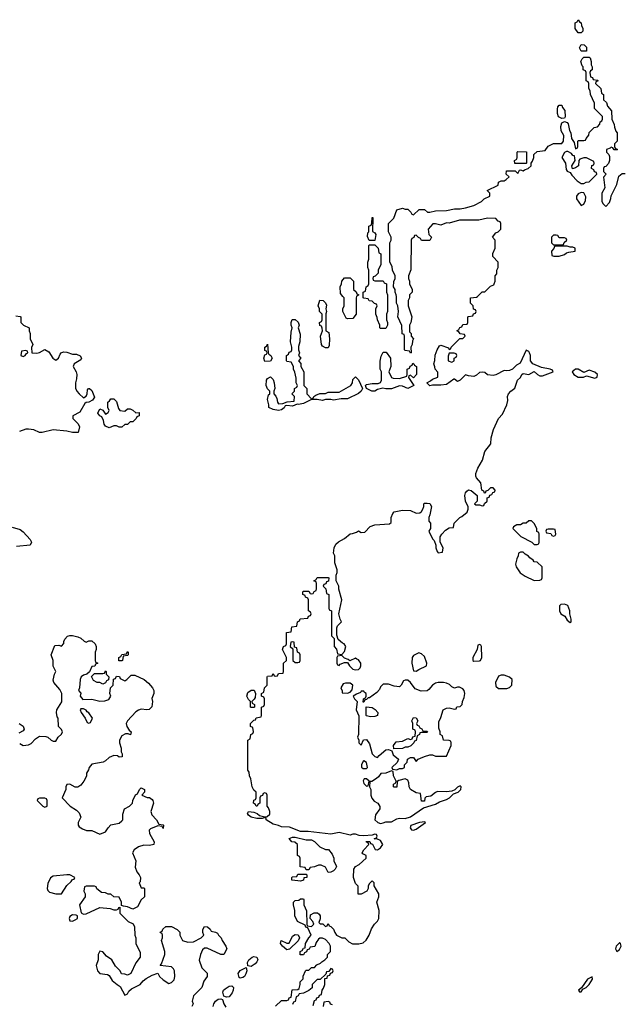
# Model space of a CAD drawing. Header units: inches. Extents: x 2601469 to 2753575, y 449403 to 582909.
# Tile 339 of 350: x 2702326 to 2706725, y 534846 to 542014. Entities that reach past the tile are written whole.
import ezdxf

# ---------------------------------------------------------------- set-up
doc = ezdxf.new("R2010")
doc.units = ezdxf.units.IN
doc.header["$MEASUREMENT"] = 0
doc.layers.add('C7503', color=7, linetype='Continuous')
doc.layers.add('C7504', color=7, linetype='Continuous')

msp = doc.modelspace()

# ---------------------------------------------------------------- linework, layer by layer
at = {"layer": 'C7503', "color": 4, "elevation": 4}
for points in [[(2704187.3, 534832.7), (2704230, 534874), (2704270, 534874), (2704282, 534878), (2704287.3, 534892.7), (2704302, 534898), (2704307.3, 534952.7), (2704350, 534954), (2704358, 534962), (2704366, 534990), (2704366, 535010), (2704387.3, 535032.7), (2704388.4, 535051.6), (2704406, 535090), (2704410, 535094), (2704430, 535094), (2704450, 535114), (2704470, 535114), (2704487.3, 535132.7), (2704514.6, 535145.4), (2704523.1, 535156.9), (2704546, 535170), (2704566, 535190), (2704566, 535210), (2704586, 535230), (2704586, 535270), (2704578, 535290), (2704550, 535318), (2704530, 535328), (2704510, 535328), (2704499.6, 535320.4), (2704483.6, 535296.4), (2704472.7, 535267.3), (2704438, 535262), (2704432.7, 535247.3), (2704418, 535242), (2704412.7, 535227.3), (2704398, 535222), (2704390, 535206), (2704367.3, 535207.3), (2704366, 535230), (2704382, 535238), (2704390, 535254), (2704402, 535258), (2704406, 535290), (2704428.4, 535331.6), (2704446, 535350), (2704422, 535402), (2704407.3, 535407.3), (2704402, 535422), (2704348, 535450), (2704328.7, 535490), (2704328.7, 535530), (2704318, 535570), (2704318, 535590), (2704330, 535602), (2704356.4, 535603.6), (2704370, 535614), (2704390, 535614), (2704394, 535610), (2704394, 535570), (2704412.7, 535527.3), (2704414, 535430), (2704418, 535418), (2704450, 535414), (2704466, 535430), (2704458, 535450), (2704438, 535470), (2704442, 535498), (2704468.4, 535511.6), (2704491.6, 535511.6), (2704503.6, 535503.6), (2704511.3, 535490), (2704511.3, 535468.7), (2704502, 535442), (2704512.7, 535432.7), (2704531.6, 535431.6), (2704550, 535414), (2704562, 535418), (2704570, 535434), (2704578, 535418), (2704590, 535414), (2704610, 535394), (2704618, 535370), (2704632, 535350), (2704670, 535331.3), (2704691, 535331), (2704721.4, 535301.4), (2704746.8, 535286.8), (2704793.2, 535286.8), (2704825.2, 535294.8), (2704845.6, 535314.4), (2704868.7, 535350), (2704884.7, 535395.3), (2704908, 535430), (2704928.9, 535451.1), (2704938, 535470), (2704942, 535530), (2704924, 535590), (2704938, 535630), (2704938, 535650), (2704906, 535710), (2704906, 535730), (2704890, 535746), (2704870, 535726), (2704862, 535710), (2704862, 535690), (2704851.1, 535668.9), (2704810, 535648), (2704787.3, 535647.3), (2704787.3, 535707.3), (2704770, 535726), (2704755.3, 535770), (2704758, 535830), (2704769.2, 535850.8), (2704794.6, 535865.4), (2704846, 535910), (2704846, 535930), (2704822, 535942), (2704818, 535950), (2704828.9, 535971.1), (2704866, 536010), (2704862, 536022), (2704850, 536026), (2704847.3, 536032.7), (2704872.7, 536032.7), (2704878, 536018), (2704891.6, 536011.6), (2704912.7, 535972.7), (2704930, 535972), (2704950, 535984.7), (2704968, 536010), (2704950, 536038), (2704930, 536048), (2704906, 536050), (2704922, 536058), (2704926, 536070), (2704922, 536082), (2704910, 536086), (2704890, 536078), (2704830, 536074), (2704796.4, 536076.4), (2704770, 536086), (2704750, 536086), (2704730, 536078), (2704650, 536097.2), (2704590, 536085.2), (2704425.6, 536105.6), (2704370, 536105.2), (2704290, 536135.3), (2704230, 536139), (2704210, 536149.2), (2704170, 536157.2), (2704118, 536190), (2704118, 536198), (2704110, 536206), (2704090, 536198), (2704050, 536199), (2704010, 536209.4), (2703990, 536224), (2703984, 536236), (2703991.1, 536251.1), (2704030, 536246), (2704054.8, 536234.8), (2704070, 536222), (2704110, 536212), (2704127.3, 536212.7), (2704146, 536230), (2704146, 536250), (2704136.4, 536276.4), (2704126, 536290), (2704126, 536370), (2704122, 536382), (2704110, 536386), (2704098, 536382), (2704092.7, 536367.3), (2704078, 536362), (2704074, 536350), (2704074, 536310), (2704058, 536302), (2704054, 536290), (2704046, 536290), (2704042, 536302), (2704028, 536310), (2704028.4, 536331.6), (2704042, 536338), (2704046, 536350), (2704046, 536390), (2704030, 536406), (2704018, 536430), (2704007.3, 536487.3), (2703998, 536510), (2703996.4, 536536.4), (2703986, 536550), (2703986, 536770), (2704002, 536778), (2704008.4, 536811.6), (2704022, 536818), (2704026, 536830), (2704022, 536862), (2704006, 536870), (2704006, 536890), (2704030, 536914), (2704042, 536918), (2704047.3, 536932.7), (2704082, 536938), (2704086, 536950), (2704086, 537010), (2704102, 537018), (2704106, 537030), (2704106, 537070), (2704102, 537082), (2704086, 537090), (2704086, 537110), (2704102, 537118), (2704106, 537150), (2704126, 537170), (2704126, 537230), (2704130, 537234), (2704162, 537238), (2704170, 537254), (2704178, 537238), (2704190, 537234), (2704202, 537238), (2704210, 537254), (2704242, 537258), (2704246, 537270), (2704246, 537330), (2704266, 537350), (2704266, 537370), (2704238, 537430), (2704246, 537450), (2704262, 537458), (2704266, 537470), (2704267.3, 537552.7), (2704302, 537558), (2704306, 537594), (2704342, 537598), (2704346, 537630), (2704362, 537638), (2704367.3, 537652.7), (2704422, 537658), (2704427.3, 537672.7), (2704442, 537678), (2704446, 537690), (2704442, 537702), (2704426, 537710), (2704426, 537790), (2704422, 537802), (2704406, 537810), (2704402, 537822), (2704386, 537830), (2704386, 537850), (2704390, 537854), (2704430, 537854), (2704438, 537838), (2704450, 537834), (2704462, 537838), (2704467.3, 537852.7), (2704482, 537858), (2704486, 537870), (2704486, 537910), (2704482, 537922), (2704466, 537930), (2704482, 537938), (2704490, 537954), (2704570, 537954), (2704574, 537950), (2704572.7, 537927.3), (2704558, 537922), (2704552.7, 537907.3), (2704538, 537902), (2704534, 537890), (2704554, 537870), (2704558, 537838), (2704574, 537830), (2704574, 537730), (2704578, 537718), (2704594, 537710), (2704594, 537530), (2704614, 537510), (2704614, 537450), (2704631.6, 537431.6), (2704638, 537398), (2704670, 537394), (2704690, 537414), (2704698, 537450), (2704686, 537470), (2704674.6, 537474.6), (2704642, 537502), (2704634, 537534), (2704634, 537586), (2704638, 537602), (2704668, 537630), (2704658, 537650), (2704648, 537690), (2704668.7, 537790), (2704648.9, 537868.9), (2704648, 537890), (2704628, 537930), (2704628, 537970), (2704635.3, 537990), (2704635.3, 538010), (2704619.3, 538059.3), (2704619, 538110), (2704608.7, 538130), (2704613.2, 538170), (2704624.8, 538195.2), (2704646.3, 538213.7), (2704690, 538238), (2704730, 538272), (2704747.3, 538272.7), (2704776.4, 538283.6), (2704790, 538294), (2704810, 538282), (2704836.4, 538283.6), (2704876.4, 538323.6), (2704910, 538338), (2705016.4, 538343.6), (2705027.3, 538352.7), (2705028.9, 538391.1), (2705040.2, 538419.8), (2705050, 538432), (2705110, 538444.7), (2705170, 538442), (2705210, 538422), (2705236.4, 538423.6), (2705250, 538434), (2705258, 538450), (2705266, 538470), (2705266, 538490), (2705270, 538494), (2705290, 538494), (2705310, 538492), (2705322, 538470), (2705310.9, 538409.1), (2705302, 538390), (2705303.6, 538363.6), (2705314, 538350), (2705314, 538310), (2705302, 538290), (2705330, 538234), (2705342, 538222), (2705354, 538190), (2705354, 538170), (2705363.6, 538143.6), (2705370, 538134), (2705402, 538138), (2705406, 538170), (2705386, 538210), (2705386, 538250), (2705398, 538270), (2705423.1, 538296.9), (2705450, 538314), (2705482, 538318), (2705486, 538350), (2705528, 538390), (2705543.1, 538396.9), (2705582, 538430), (2705588.7, 538450), (2705588.4, 538468.4), (2705569.1, 538509.1), (2705565.2, 538550), (2705568.7, 538570), (2705578, 538582), (2705590, 538591), (2705610, 538586), (2705654, 538550), (2705654, 538510), (2705634, 538490), (2705643.6, 538483.6), (2705670, 538482), (2705690, 538474), (2705702, 538478), (2705707.3, 538492.7), (2705726, 538510), (2705727.3, 538532.7), (2705742, 538538), (2705747.3, 538552.7), (2705762, 538558), (2705767.3, 538572.7), (2705782, 538578), (2705786, 538590), (2705770, 538606), (2705750, 538606), (2705732.7, 538587.3), (2705718, 538582), (2705712.7, 538567.3), (2705707.3, 538567.3), (2705702, 538582), (2705688.4, 538588.4), (2705682, 538642), (2705650, 538678), (2705644, 538690), (2705644, 538710), (2705659, 538750), (2705693.2, 538806.8), (2705709.5, 538870.5), (2705753.6, 538926.4), (2705757.2, 538970), (2705774, 539030), (2705808.4, 539111.6), (2705838, 539142), (2705869, 539210), (2705878, 539242), (2705875.3, 539270), (2705882, 539290), (2705898, 539310), (2705928.9, 539331.1), (2705948.7, 539390), (2705968.7, 539410), (2705978, 539430), (2705990, 539438), (2706030, 539431.3), (2706070, 539452), (2706094, 539430), (2706110, 539422), (2706130, 539422), (2706206, 539450), (2706202, 539462), (2706186, 539470), (2706123.1, 539483.1), (2706058, 539510), (2706042, 539530), (2706042, 539570), (2706035.3, 539590), (2706030, 539598), (2706010, 539608), (2705966.4, 539513.6), (2705941.1, 539498.9), (2705910.4, 539469.6), (2705890, 539459.3), (2705870, 539457.2), (2705850, 539461.2), (2705790.5, 539429.5), (2705770, 539424.5), (2705730, 539429.4), (2705710, 539445.2), (2705690, 539449.2), (2705670, 539445.2), (2705650, 539425.2), (2705630, 539416), (2705590, 539421.2), (2705570, 539429), (2705530, 539389.2), (2705510, 539381.2), (2705490, 539398), (2705483.6, 539396.4), (2705430, 539358), (2705390, 539353.2), (2705330, 539354), (2705310, 539349.3), (2705288.7, 539370), (2705315.5, 539384.5), (2705330, 539398), (2705367.3, 539412.7), (2705367.3, 539447.3), (2705348, 539470), (2705347.3, 539487.3), (2705338, 539510), (2705347.3, 539532.7), (2705348.4, 539571.6), (2705362, 539610), (2705381.2, 539638.8), (2705390, 539644.7), (2705444.7, 539624.7), (2705450, 539614), (2705462, 539618), (2705466, 539630), (2705527.3, 539692.7), (2705550, 539694), (2705566, 539710), (2705562, 539722), (2705530, 539726), (2705522, 539742), (2705506, 539750), (2705522, 539758), (2705527.3, 539772.7), (2705542, 539778), (2705550, 539794), (2705582, 539798), (2705586, 539810), (2705586, 539850), (2705590, 539854), (2705622, 539858), (2705627.3, 539872.7), (2705642, 539878), (2705646, 539890), (2705642, 539902), (2705627.3, 539907.3), (2705626, 539930), (2705606, 539950), (2705606, 539990), (2705650, 539994), (2705656, 540000)], [(2704777.3, 540000), (2704774, 539990), (2704774, 539870), (2704750, 539838), (2704710, 539835.3), (2704701.2, 539841.2), (2704678, 539890), (2704678, 539910), (2704686, 539930), (2704686, 539990), (2704677.6, 540000)], [(2705002, 540000), (2705002, 539890), (2704994, 539870), (2704994, 539830), (2705002, 539810), (2705002, 539790), (2704990, 539766), (2704950, 539766), (2704946, 539770), (2704946, 539790), (2704928.4, 539828.4), (2704927.3, 539847.3), (2704918, 539870), (2704918, 539910), (2704926, 539930), (2704922, 539942), (2704907.3, 539947.3), (2704890, 539966), (2704867.3, 539967.3), (2704862, 539982), (2704830, 539986), (2704826, 539990), (2704826, 540000)], [(2705162, 540000), (2705162, 539990), (2705152, 539970), (2705152, 539930), (2705178, 539850), (2705171.1, 539808.9), (2705162, 539790), (2705162, 539742), (2705174, 539730), (2705174, 539710), (2705192, 539690), (2705183.6, 539676.4), (2705182, 539650), (2705172, 539630), (2705174, 539590), (2705170, 539586), (2705162, 539602), (2705130, 539606), (2705126, 539610), (2705126, 539710), (2705122, 539722), (2705108.4, 539728.4), (2705107.3, 539787.3), (2705078, 539850), (2705082, 539890), (2705078, 539930), (2705068, 539950), (2705066.3, 540000)], [(2702298, 539858), (2702330, 539854), (2702334, 539850), (2702334, 539810), (2702354, 539790), (2702394, 539770), (2702394, 539750), (2702402, 539730), (2702402, 539690), (2702422, 539650), (2702411.6, 539628.4), (2702414, 539590), (2702450, 539586), (2702470, 539591.3), (2702510, 539612), (2702536.9, 539596.9), (2702566, 539550), (2702590, 539536), (2702608.7, 539550), (2702620.1, 539579.9), (2702628.7, 539590), (2702643.7, 539596.3), (2702670, 539594.8), (2702710, 539578.8), (2702739.1, 539579.1), (2702766.4, 539566.4), (2702776, 539550), (2702770, 539538), (2702722, 539510), (2702716, 539490), (2702736, 539450), (2702741, 539430), (2702739.8, 539400.2), (2702732, 539370), (2702732.7, 539332.7), (2702742, 539310), (2702758, 539290), (2702790, 539262), (2702810, 539274), (2702818, 539290), (2702820.4, 539319.6), (2702826, 539330), (2702834, 539330), (2702850, 539314), (2702870, 539266), (2702855.3, 539244.7), (2702830, 539228.7), (2702810, 539228), (2702799.6, 539220.4), (2702763.6, 539156.4), (2702712, 539130), (2702712, 539110), (2702751.1, 539071.1), (2702762, 539050), (2702751, 539009), (2702711.1, 539008.9), (2702670, 539019), (2702570, 539029), (2702490, 539008), (2702470, 539008), (2702430, 539028), (2702390, 539034), (2702370, 539033.2), (2702324.5, 539015.5)], [(2702270, 538321), (2702330, 538302.8), (2702350, 538286.8), (2702402.8, 538230), (2702412, 538210), (2702402, 538190), (2702302, 538178)], [(2702326, 536746), (2702351.6, 536731.6), (2702390, 536736), (2702410, 536746), (2702442, 536778), (2702470, 536798), (2702516.9, 536796.9), (2702531.6, 536791.6), (2702554, 536770), (2702570, 536762), (2702590, 536762), (2702606, 536790), (2702630, 536814), (2702638, 536830), (2702630, 536846), (2702608.4, 536868.4), (2702606, 536930), (2702598, 536938), (2702594, 536970), (2702595.3, 536990), (2702632, 537048), (2702633.2, 537110), (2702618, 537138), (2702575.3, 537190), (2702570, 537206), (2702578, 537250), (2702588, 537270), (2702569.1, 537309.1), (2702568.9, 537348.9), (2702555.3, 537390), (2702582, 537458), (2702610, 537462), (2702630, 537454), (2702647.3, 537472.7), (2702647.3, 537487.3), (2702654.6, 537505.4), (2702674.6, 537525.4), (2702690, 537532), (2702710, 537532), (2702750, 537522), (2702771.6, 537511.6), (2702794, 537490), (2702810, 537482), (2702830, 537492), (2702851.6, 537491.6), (2702874, 537470), (2702882, 537450), (2702882, 537430), (2702874, 537410), (2702874, 537350), (2702878, 537338), (2702894, 537330), (2702878, 537322), (2702872.7, 537307.3), (2702850, 537306), (2702832.7, 537267.3), (2702814, 537250), (2702790, 537242), (2702772, 537230), (2702764.7, 537210), (2702762, 537150), (2702754, 537130), (2702771.6, 537111.6), (2702764.7, 537090), (2702786.4, 537066.4), (2702850, 537067.3), (2702910, 537054), (2702945.2, 537054.8), (2702974, 537066), (2702988, 537090), (2702982, 537110), (2702986, 537150), (2703006, 537170), (2703007.3, 537212.7), (2703022, 537218), (2703030, 537234), (2703052.7, 537232.7), (2703058, 537218), (2703090, 537202), (2703106, 537210), (2703138, 537242), (2703163.6, 537243.6), (2703231.6, 537211.6), (2703263.6, 537183.6), (2703292, 537150), (2703302, 537130), (2703302, 537110), (2703287.1, 537072.9), (2703291, 537050), (2703287.3, 537012.7), (2703267.1, 536992.9), (2703250, 536989.2), (2703210, 536994), (2703191.1, 536988.9), (2703170, 536975.3), (2703111, 536910), (2703101, 536890), (2703106, 536870), (2703122.8, 536842.8), (2703138, 536830), (2703130.9, 536809.1), (2703115.3, 536815.3), (2703094.6, 536814.6), (2703070, 536802), (2703051, 536770), (2703051.3, 536750), (2703064.7, 536710), (2703064.7, 536684.7), (2703072, 536670), (2703071.1, 536648.9), (2703050, 536646), (2703036.4, 536656.4), (2703010, 536658), (2702976.9, 536643.1), (2702950, 536618), (2702934, 536610), (2702850, 536594), (2702831.3, 536570), (2702826.8, 536553.2), (2702811.3, 536530), (2702811.6, 536508.4), (2702792, 536470), (2702770, 536442), (2702750, 536428), (2702730, 536428), (2702690, 536448), (2702670, 536446), (2702662, 536430), (2702662, 536410), (2702634, 536350), (2702692, 536290), (2702739.8, 536259.8), (2702759.8, 536239.8), (2702771.3, 536210), (2702752, 536170), (2702752, 536150), (2702759.6, 536139.6), (2702783.6, 536123.6), (2702812.7, 536112.7), (2702850, 536112), (2702910, 536084.7), (2702950, 536102), (2702968.9, 536131.1), (2702990, 536152), (2703050, 536164.7), (2703070, 536182), (2703075.3, 536190), (2703075.3, 536230), (2703088, 536270), (2703126, 536290), (2703146, 536310), (2703148, 536330), (2703168.4, 536371.6), (2703182, 536378), (2703198, 536410), (2703210, 536422), (2703234, 536410), (2703234, 536390), (2703214, 536370), (2703252.7, 536352.7), (2703270, 536352), (2703290, 536338), (2703294, 536330), (2703298.8, 536310), (2703281, 536250), (2703286.4, 536226.4), (2703322, 536190), (2703338, 536158), (2703370, 536154), (2703372, 536150), (2703370, 536126), (2703362, 536142), (2703330, 536146), (2703276.9, 536123.1), (2703266.8, 536113.2), (2703271, 536090), (2703304.7, 536030), (2703302, 536010), (2703270, 536002.7), (2703230, 536004), (2703190, 535993.2), (2703158, 535970), (2703146, 535950), (2703170.9, 535890.9), (2703165.4, 535845.4), (2703178, 535810), (2703196, 535790), (2703204.7, 535770), (2703202, 535738), (2703194, 535730), (2703210, 535694), (2703230, 535694), (2703234, 535690), (2703234, 535630), (2703210, 535606), (2703183.6, 535556.4), (2703150, 535538), (2703110, 535555.3), (2703080.4, 535560.4), (2703066, 535566), (2703066, 535590), (2703050, 535626), (2703010, 535628), (2702990, 535648), (2702968.7, 535648.7), (2702950, 535658), (2702920.4, 535660.4), (2702887.3, 535687.3), (2702882, 535702), (2702870, 535706), (2702810, 535706), (2702798, 535702), (2702792, 535670), (2702802, 535650), (2702802, 535630), (2702762, 535570), (2702772, 535512), (2702790, 535502), (2702810, 535506), (2702910, 535552), (2702984.7, 535544.7), (2703010, 535534), (2703030, 535534), (2703042, 535538), (2703046, 535550), (2703054, 535554), (2703054, 535510), (2703114, 535450), (2703151.1, 535431.1), (2703162, 535410), (2703164.7, 535350), (2703172, 535330), (2703172, 535290), (2703203.6, 535223.6), (2703202, 535190), (2703170, 535148), (2703134, 535070), (2703110, 535058), (2703090, 535066), (2703067.3, 535067.3), (2703058, 535090), (2703023.1, 535123.1), (2702995.3, 535170), (2702958, 535198), (2702930, 535228.7), (2702910, 535232.7), (2702896, 535210), (2702896, 535170), (2702882.8, 535130), (2702890.9, 535090.9), (2702910, 535071.3), (2702963.6, 535063.6), (2702976.9, 535056.9), (2702999.6, 535019.6), (2703034, 534990), (2703056.9, 534976.9), (2703090, 534914), (2703110, 534922), (2703119, 534941), (2703140.1, 534959.9), (2703202, 534990), (2703223.2, 535016.8), (2703246, 535034), (2703290, 535058), (2703330, 535072), (2703342, 535050), (2703370, 535024.7), (2703410, 534998), (2703430, 535004.7), (2703450, 535024.7), (2703455.1, 535050), (2703452.3, 535090), (2703445.6, 535105.6), (2703430, 535119), (2703348.4, 535128.4), (2703358, 535142), (2703382, 535210), (2703382, 535230), (2703358, 535310), (2703366, 535330), (2703366, 535350), (2703362, 535362), (2703350, 535366), (2703347.3, 535372.7), (2703362, 535378), (2703367.3, 535392.7), (2703390, 535414), (2703430, 535412), (2703470.8, 535390.8), (2703490, 535372), (2703492, 535350), (2703511.6, 535311.6), (2703550, 535298), (2703590, 535301), (2703646, 535330), (2703666, 535350), (2703658, 535370), (2703658, 535390), (2703670, 535412), (2703691.6, 535411.6), (2703712.7, 535392.7), (2703718, 535378), (2703750, 535372), (2703764.7, 535364.7), (2703772, 535350), (2703792, 535330), (2703798, 535310), (2703824.7, 535270), (2703832, 535250), (2703810, 535208), (2703788.7, 535208.7), (2703690, 535255.3), (2703670, 535255.3), (2703656.9, 535243.1), (2703641, 535210), (2703631.6, 535168.4), (2703650, 535112), (2703690, 535074), (2703690.8, 535050), (2703665.8, 535014.2), (2703650.5, 534969.5), (2703590, 534909), (2703580.5, 534870), (2703586.8, 534850), (2703578, 534830)], [(2702322, 536890), (2702350, 536871.3), (2702358, 536850), (2702350, 536838), (2702320.7, 536819.3)], [(2704462, 534838), (2704470, 534874), (2704482, 534878), (2704487.3, 534892.7), (2704502, 534898), (2704507.3, 534912.7), (2704522, 534918), (2704526, 534950), (2704536.4, 534963.6), (2704546, 534990), (2704546, 535034), (2704562, 535038), (2704566, 535054), (2704582, 535058), (2704586, 535074), (2704602, 535078), (2704606, 535090), (2704602, 535102), (2704590, 535106), (2704574, 535086), (2704558, 535082), (2704554, 535066), (2704512.7, 535027.3), (2704490, 535026), (2704454, 534990), (2704452.7, 534967.3), (2704430, 534946), (2704391.6, 534928.4), (2704358, 534922), (2704352, 534908), (2704338, 534902), (2704330, 534866), (2704318, 534862), (2704310, 534846)], [(2703734.5, 534830), (2703738, 534850), (2703749.5, 534870.5), (2703770, 534884), (2703790, 534886), (2703802, 534882), (2703811, 534850), (2703824.9, 534824.9)], [(2704602, 534842), (2704587.3, 534847.3), (2704582, 534862), (2704570, 534866), (2704538, 534862), (2704534, 534830)]]:
    msp.add_lwpolyline(points, dxfattribs=at)
for points in [[(2704550, 539626), (2704530, 539638), (2704522, 539650), (2704515.3, 539710), (2704528, 539750), (2704527.3, 539767.3), (2704522, 539782), (2704508.4, 539788.4), (2704508, 539810), (2704522, 539818), (2704526, 539830), (2704526, 539870), (2704508, 539890), (2704508, 539910), (2704498, 539930), (2704510, 539972), (2704534, 539970), (2704550, 539954), (2704556.9, 539936.9), (2704552, 539910), (2704558, 539890), (2704554, 539874), (2704554, 539750), (2704576, 539736), (2704581, 539690), (2704576.9, 539643.1), (2704570, 539626)], [(2704450, 539254), (2704462, 539258), (2704466, 539270), (2704480.2, 539279.8), (2704510, 539292), (2704550, 539292), (2704570, 539302), (2704650, 539302), (2704735.3, 539350), (2704748, 539370), (2704750, 539394), (2704770, 539414), (2704791.6, 539391.6), (2704821, 539330), (2704810.8, 539310), (2704790, 539292.7), (2704710, 539253.3), (2704665.5, 539254.5), (2704610, 539243.7), (2704590, 539249.2), (2704550, 539249.2), (2704530, 539242.7), (2704490, 539249.3), (2704450, 539249.2), (2704390, 539219.6), (2704354, 539214), (2704343.6, 539216.4), (2704310, 539201.2), (2704270, 539205.2), (2704258, 539202), (2704250, 539189), (2704230, 539174), (2704210, 539169.5), (2704170, 539177.2), (2704138, 539190), (2704139, 539210), (2704128.7, 539250), (2704136.4, 539283.6), (2704146, 539290), (2704146, 539310), (2704130, 539326), (2704118, 539350), (2704122, 539390), (2704130, 539402), (2704150, 539414), (2704170, 539394), (2704178, 539370), (2704182, 539330), (2704174, 539310), (2704174, 539290), (2704190, 539274), (2704197.3, 539257.3), (2704201, 539230), (2704210, 539218), (2704240.4, 539219.6), (2704272.7, 539232.7), (2704322, 539238), (2704326, 539270), (2704306, 539290), (2704326, 539310), (2704326, 539330), (2704342, 539338), (2704346, 539350), (2704338, 539370), (2704336.4, 539403.6), (2704327.3, 539447.3), (2704318, 539470), (2704318, 539490), (2704302, 539522), (2704270, 539526), (2704266, 539530), (2704266, 539570), (2704282, 539578), (2704287.3, 539592.7), (2704302, 539598), (2704306, 539610), (2704306, 539630), (2704295.3, 539670), (2704300.2, 539739.8), (2704308.7, 539770), (2704302, 539790), (2704302, 539810), (2704308.9, 539831.1), (2704330, 539832), (2704351.1, 539811.1), (2704358, 539790), (2704352, 539770), (2704365.4, 539725.4), (2704364.7, 539670), (2704354, 539634), (2704354, 539610), (2704362, 539590), (2704354, 539570), (2704372, 539550), (2704354, 539530), (2704371.6, 539511.6), (2704372, 539490), (2704392, 539450), (2704394, 539350), (2704414, 539330), (2704414, 539290)], [(2704110, 539526), (2704102, 539550), (2704110, 539574), (2704122, 539578), (2704126, 539590), (2704122, 539602), (2704110, 539606), (2704108.9, 539631.1), (2704122, 539638), (2704130, 539652), (2704134, 539590), (2704138, 539578), (2704154, 539570), (2704162, 539550), (2704150, 539528)], [(2702370, 539606), (2702338, 539602), (2702334, 539570), (2702350, 539562), (2702366, 539570), (2702375.3, 539584.7), (2702386, 539590), (2702382, 539602)], [(2705090, 539401), (2705142, 539418), (2705146, 539430), (2705146, 539470), (2705162, 539478), (2705167.3, 539492.7), (2705182, 539498), (2705187.3, 539512.7), (2705194, 539510), (2705198, 539498), (2705214, 539490), (2705214, 539430), (2705190, 539406), (2705170, 539426), (2705158, 539422), (2705154, 539410), (2705194, 539350), (2705150, 539329.3), (2705110, 539346), (2705090, 539349.3), (2705030, 539326.6), (2704990, 539327), (2704967.1, 539332.9), (2704930, 539321.2), (2704910, 539309.6), (2704888, 539310), (2704848, 539330), (2704842, 539350), (2704850, 539358), (2704890, 539366.8), (2704933.6, 539366.4), (2704950, 539374), (2704958, 539390), (2704958, 539450), (2704948, 539470), (2704948.4, 539528.4), (2704955.3, 539564.7), (2704970, 539594), (2704992.7, 539592.7), (2705024.7, 539550), (2705026, 539490), (2705012, 539450), (2705032, 539410), (2705043.5, 539403.5)], [(2705487.3, 539587.3), (2705450, 539586), (2705443.6, 539563.6), (2705442, 539530), (2705470, 539522), (2705486, 539530), (2705486, 539550), (2705502, 539558), (2705506, 539570), (2705502, 539582)], [(2706390, 539469.2), (2706370, 539469.2), (2706346, 539450), (2706358, 539430), (2706390, 539411), (2706427.3, 539412.7), (2706450, 539422), (2706510, 539404.7), (2706528, 539412), (2706528.7, 539430), (2706510, 539448.7), (2706470, 539462), (2706430, 539446)], [(2703090, 539164.7), (2703110, 539182), (2703130, 539182), (2703150, 539172), (2703170, 539152), (2703194, 539154), (2703194, 539130), (2703178, 539122), (2703174, 539110), (2703150, 539086), (2703130, 539086), (2703110, 539066), (2703090, 539066), (2703070, 539048.7), (2703048.7, 539048.7), (2703030, 539058), (2703010, 539058), (2702976.9, 539043.1), (2702950, 539054), (2702939.3, 539070), (2702936.5, 539096.5), (2702923.2, 539123.2), (2702909.3, 539130), (2702895.3, 539150), (2702910, 539182), (2702932, 539172), (2702950, 539142), (2702970, 539154), (2702978, 539170), (2702966, 539190), (2702966, 539230), (2702980.4, 539239.6), (2702990, 539254), (2703010, 539254), (2703030, 539234), (2703043.6, 539183.6), (2703054, 539170)], [(2706050, 538366), (2706030, 538366), (2706011.1, 538348.9), (2705990, 538348), (2705970, 538338), (2705943.6, 538336.4), (2705918, 538322), (2705914, 538310), (2705971.6, 538251.6), (2706051.6, 538211.6), (2706070, 538194), (2706090, 538194), (2706102, 538198), (2706106, 538210), (2706106, 538270), (2706102, 538282), (2706088.4, 538288.4), (2706088, 538310), (2706070, 538346)], [(2706210, 538306), (2706170, 538306), (2706158, 538302), (2706154, 538290), (2706158, 538278), (2706190, 538274), (2706198, 538258), (2706210, 538254), (2706222, 538258), (2706226, 538270), (2706222, 538302)], [(2705990, 538138), (2705970, 538138), (2705954, 538130), (2705952, 538110), (2705942, 538090), (2705932, 538050), (2705938, 538030), (2705967.5, 537987.5), (2706003.5, 537963.5), (2706070, 537932), (2706110, 537934), (2706122, 537938), (2706126, 537950), (2706126, 538030), (2706090, 538066), (2706070, 538068), (2706060.4, 538080.4), (2706036.4, 538096.4), (2706028.4, 538108.4), (2706003.1, 538123.1)], [(2706290, 537759), (2706263.6, 537756.4), (2706252.7, 537747.3), (2706252, 537730), (2706252, 537710), (2706262, 537690), (2706291.1, 537671.1), (2706310, 537642), (2706330, 537624.7), (2706338, 537630), (2706339, 537650), (2706328.7, 537688.7), (2706329, 537710), (2706314, 537750)], [(2704310, 537486), (2704298, 537482), (2704294, 537450), (2704314, 537434), (2704314, 537350), (2704330, 537334), (2704350, 537334), (2704362, 537338), (2704366, 537350), (2704366, 537390), (2704362, 537402), (2704346, 537410), (2704342, 537442), (2704326, 537446), (2704322, 537482)], [(2705670, 537466), (2705658, 537462), (2705654, 537430), (2705622, 537370), (2705622, 537350), (2705630, 537344.7), (2705670, 537346), (2705678, 537350), (2705688, 537370), (2705686, 537450), (2705682, 537462)], [(2703070, 537346), (2703047.3, 537347.3), (2703048, 537372), (2703062, 537378), (2703070, 537394), (2703102, 537398), (2703110, 537414), (2703114, 537410), (2703114, 537390), (2703110, 537386), (2703078, 537382), (2703074, 537350)], [(2704670, 537386), (2704638, 537382), (2704634, 537370), (2704634, 537330), (2704638, 537318), (2704650, 537314), (2704658, 537322), (2704690, 537334), (2704710, 537334), (2704724.7, 537310), (2704750, 537286), (2704770, 537281), (2704790, 537284.7), (2704803.1, 537296.9), (2704808.7, 537310), (2704808, 537330), (2704790, 537355.3), (2704778, 537358), (2704770, 537366), (2704727.3, 537347.3), (2704716.4, 537356.4), (2704690, 537366)], [(2705230, 537406), (2705190, 537386), (2705182, 537370), (2705178, 537330), (2705190, 537274), (2705210, 537272), (2705230, 537284.7), (2705286, 537310), (2705288, 537330), (2705270, 537378), (2705250, 537398)], [(2702930, 537178), (2702910, 537188), (2702890, 537188), (2702863.1, 537203.1), (2702848, 537232), (2702870, 537254), (2702930, 537254), (2702942, 537258), (2702950, 537274), (2702954, 537270), (2702954, 537250), (2702974, 537230), (2702972.7, 537207.3), (2702958, 537202), (2702950, 537186)], [(2705150, 537206), (2705130, 537206), (2705118, 537202), (2705102, 537170), (2705090, 537158), (2705050, 537162), (2705010, 537178), (2704970, 537178), (2704950, 537158), (2704942.5, 537137.5), (2704924.1, 537115.9), (2704870, 537078), (2704862, 537078), (2704850, 537066), (2704838, 537062), (2704830, 537046), (2704826, 537046), (2704828, 537070), (2704842, 537078), (2704846, 537090), (2704846, 537110), (2704835.3, 537115.3), (2704830, 537126), (2704810, 537126), (2704804.7, 537115.3), (2704775.3, 537104.7), (2704752, 537090), (2704762, 537070), (2704782, 537050), (2704774, 536990), (2704792.7, 536947.3), (2704792, 536810), (2704784.7, 536790), (2704794, 536770), (2704794, 536750), (2704810, 536734), (2704828, 536772), (2704850, 536774), (2704870, 536742), (2704890.8, 536670.8), (2704910, 536651.3), (2704930, 536642), (2704941.5, 536658.5), (2704990, 536698), (2705010, 536702), (2705032.7, 536692.7), (2705042, 536662), (2705082, 536630), (2705072.7, 536607.3), (2705034, 536570), (2705038, 536558), (2705070, 536554), (2705090, 536562), (2705110, 536562), (2705126, 536570), (2705126, 536590), (2705146, 536610), (2705148, 536630), (2705170, 536642), (2705190, 536642), (2705210, 536614), (2705226, 536630), (2705242, 536638), (2705270, 536651.3), (2705310, 536662), (2705330, 536662), (2705350, 536654), (2705430, 536654), (2705466, 536730), (2705466, 536750), (2705462, 536762), (2705450, 536766), (2705408.4, 536768.4), (2705402, 536802), (2705386, 536810), (2705386, 536830), (2705376.4, 536856.4), (2705376.4, 536903.6), (2705390, 536934), (2705406, 536990), (2705430, 537002), (2705450, 537004.7), (2705490, 536994), (2705502, 536998), (2705507.3, 537012.7), (2705530, 537014), (2705546, 537030), (2705548, 537050), (2705560.4, 537079.6), (2705564, 537110), (2705559, 537130), (2705550, 537142), (2705525.4, 537154.6), (2705510, 537155.3), (2705488.9, 537148.9), (2705470, 537158), (2705453.6, 537173.6), (2705430, 537184), (2705409.1, 537189.1), (2705370, 537189.2), (2705350, 537185.2), (2705330, 537169), (2705303, 537137), (2705290.5, 537129.5), (2705245.6, 537125.6), (2705202.7, 537142.7), (2705170, 537188)], [(2705850, 537242), (2705830, 537242), (2705810, 537235.3), (2705786.8, 537190), (2705790, 537162), (2705810, 537144.7), (2705870, 537144.7), (2705888.4, 537151.6), (2705906, 537170), (2705908, 537210), (2705890, 537228)], [(2704010, 537006), (2704006, 537010), (2704006, 537050), (2703990, 537066), (2703978, 537090), (2703984.7, 537115.3), (2704010, 537134), (2704032.7, 537132.7), (2704042, 537110), (2704039.6, 537080.4), (2704032.7, 537067.3), (2704014, 537050), (2704018, 537038), (2704034, 537030), (2704034, 537010), (2704030, 537006)], [(2704695.3, 537184.7), (2704679.6, 537180.4), (2704662, 537150), (2704672.7, 537127.3), (2704672.7, 537112.7), (2704710, 537111), (2704730, 537118), (2704744.7, 537135.3), (2704749.2, 537170), (2704730, 537183.7)], [(2702790, 536998), (2702770, 536998), (2702766.8, 536990), (2702772, 536970), (2702802, 536930), (2702818, 536898), (2702830, 536894), (2702842, 536898), (2702855.3, 536930), (2702830, 536968), (2702816.5, 536976.5), (2702810, 536988)], [(2704878, 536938), (2704850, 536946), (2704846, 536950), (2704847.3, 537012.7), (2704890, 537006), (2704913, 536993), (2704931.3, 536970), (2704930, 536949), (2704910, 536941.2)], [(2705047.3, 536707.3), (2705046, 536730), (2705064, 536756), (2705110, 536762), (2705150, 536782), (2705170, 536774), (2705182, 536778), (2705187.3, 536792.7), (2705202, 536798), (2705206, 536830), (2705202, 536842), (2705186, 536850), (2705186, 536890), (2705178, 536910), (2705190, 536934), (2705210, 536932), (2705222, 536910), (2705214, 536890), (2705218, 536878), (2705230, 536874), (2705238, 536858), (2705252, 536852), (2705258, 536838), (2705290, 536834), (2705294, 536830), (2705290, 536826), (2705250, 536826), (2705238, 536822), (2705234, 536810), (2705218, 536802), (2705210, 536766), (2705198, 536762), (2705194, 536750), (2705171.1, 536728.9), (2705150, 536718), (2705130, 536718), (2705110, 536708.7)], [(2704830, 536618), (2704824.7, 536615.3), (2704812, 536590), (2704812.7, 536572.7), (2704823.6, 536563.6), (2704850, 536562), (2704855.3, 536570), (2704850, 536606)], [(2704850, 536488), (2704832.7, 536487.3), (2704826, 536474), (2704830, 536454), (2704850, 536434), (2704862, 536438), (2704868, 536470)], [(2705030, 536546), (2704990, 536528), (2704952.7, 536527.3), (2704936.9, 536503.1), (2704922, 536490), (2704887.3, 536467.3), (2704872.7, 536467.3), (2704871.3, 536430), (2704881, 536410), (2704880.7, 536370), (2704887.7, 536347.7), (2704905.5, 536325.5), (2704931.3, 536310), (2704945.4, 536285.4), (2704946, 536270), (2704914.9, 536225.1), (2704910.5, 536190), (2704930.4, 536170.3), (2704950, 536163.8), (2704970, 536168.2), (2704990, 536174), (2705030, 536175.8), (2705070, 536197.3), (2705090, 536202), (2705130, 536199.3), (2705170, 536210.6), (2705264, 536276), (2705350, 536303.8), (2705380.1, 536319.9), (2705430, 536336.3), (2705452.7, 536350), (2705482, 536378), (2705515.3, 536390), (2705535.3, 536410), (2705538, 536430), (2705530, 536438), (2705510, 536428), (2705491.6, 536408.4), (2705470, 536399), (2705430, 536394), (2705365.4, 536394.6), (2705350, 536388), (2705318, 536362), (2705282, 536358), (2705272.7, 536347.3), (2705270, 536326), (2705250, 536326), (2705242, 536382), (2705210, 536386), (2705169.3, 536409.3), (2705159, 536430), (2705158, 536458), (2705150, 536478), (2705130, 536488), (2705083.6, 536476.4), (2705072.7, 536467.3), (2705070, 536426), (2705050, 536426), (2705046, 536430), (2705046, 536450), (2705062, 536458), (2705066, 536470), (2705046, 536510), (2705042, 536542)], [(2702510, 536346), (2702470, 536346), (2702458, 536342), (2702454, 536330), (2702494, 536290), (2702510, 536282), (2702526, 536290), (2702526, 536330), (2702522, 536342)], [(2705274, 536174), (2705234, 536170), (2705171.1, 536148.9), (2705166, 536130), (2705176.9, 536116.9), (2705190, 536114.8), (2705210, 536120.7), (2705278, 536170)], [(2704410, 536044.7), (2704450, 536044.7), (2704470, 536032), (2704510, 535992), (2704550, 535974), (2704572.7, 535972.7), (2704599.6, 535939.6), (2704612, 535910), (2704612, 535890), (2704632, 535850), (2704622, 535830), (2704610, 535818), (2704590, 535808), (2704570, 535806), (2704550, 535846), (2704520.4, 535860.4), (2704499.6, 535860.4), (2704471.6, 535848.4), (2704438, 535842), (2704430, 535826), (2704410, 535826), (2704402, 535842), (2704367.3, 535847.3), (2704366, 535910), (2704362, 535922), (2704346, 535930), (2704346, 536010), (2704327.3, 536027.3), (2704306, 536030), (2704286, 536054), (2704310, 536062), (2704330, 536062)], [(2702670, 535788.7), (2702570, 535779), (2702550, 535768), (2702530, 535726), (2702526, 535690), (2702530, 535674), (2702543.6, 535663.6), (2702590, 535651.3), (2702630, 535651.3), (2702668.9, 535711.1), (2702700.4, 535739.6), (2702710, 535754), (2702722, 535758), (2702726, 535770), (2702690, 535788)], [(2704370, 535744), (2704309.1, 535749.1), (2704306, 535750), (2704306, 535770), (2704310, 535774), (2704342, 535778), (2704350, 535794), (2704410, 535794), (2704414, 535790), (2704414, 535770), (2704394, 535766), (2704390, 535749)], [(2702710, 535498), (2702690, 535486), (2702684.7, 535470), (2702690, 535454), (2702710, 535452), (2702730, 535462), (2702746, 535470), (2702746, 535490), (2702736.4, 535496.4)], [(2704270, 535242), (2704238, 535270), (2704224, 535290), (2704228, 535310), (2704270, 535292), (2704287.3, 535292.7), (2704310, 535342), (2704330, 535354), (2704352.7, 535352.7), (2704362, 535330), (2704351.6, 535308.4), (2704290, 535248)], [(2706693.2, 535293.2), (2706690, 535293.2), (2706666, 535270), (2706661, 535250), (2706670, 535232), (2706690, 535246), (2706701.2, 535270), (2706698, 535290)], [(2704010, 535122), (2703986, 535126), (2703984, 535150), (2703993.2, 535170), (2704018, 535190), (2704030, 535193.4), (2704050, 535190.8), (2704057.3, 535170), (2704050, 535155.3), (2704039.9, 535140.1)], [(2703930, 535038), (2703922, 535042), (2703915.3, 535070), (2703930, 535092), (2703974, 535114), (2703978, 535090), (2703971.1, 535068.9), (2703962, 535050), (2703950, 535042)], [(2706490, 535046), (2706458, 535030), (2706412.7, 534967.3), (2706392, 534950), (2706398, 534938), (2706410, 534938), (2706423.1, 534956.9), (2706448, 534970), (2706470, 534991.3), (2706493.2, 535030)], [(2703830, 534899), (2703810, 534906), (2703804.8, 534935.2), (2703809.6, 534950.4), (2703820.1, 534959.9), (2703850, 534978), (2703870, 534982), (2703882, 534970), (2703878, 534950), (2703870.9, 534929.1), (2703850, 534902)]]:
    msp.add_lwpolyline(points, close=True, dxfattribs=at)
at = {"layer": 'C7504', "color": 4, "elevation": 4}
for points in [[(2706390, 541918), (2706366, 541950), (2706366, 541990), (2706382, 541998), (2706390, 542014), (2706398, 541998), (2706411.6, 541991.6), (2706412.7, 541972.7), (2706422, 541950), (2706422, 541930), (2706410, 541918)], [(2706410, 541786), (2706398, 541810), (2706410, 541834), (2706431.6, 541831.6), (2706450, 541814), (2706450, 541786)], [(2706270, 541295.3), (2706246.3, 541306.3), (2706239.3, 541330), (2706238, 541362), (2706241.2, 541378.8), (2706250, 541392), (2706270, 541391.3), (2706274.8, 541374.8), (2706293, 541353), (2706294, 541306), (2706290, 541298)], [(2706010, 540966), (2705927.3, 540967.3), (2705926, 540990), (2705942, 540998), (2705946, 541010), (2705946, 541050), (2705950, 541054), (2706012.7, 541052.7), (2706014, 540970)], [(2706304.7, 541055.3), (2706290, 541048), (2706271.3, 541010), (2706296, 540970), (2706302.8, 540922.8), (2706310, 540912), (2706330, 540902), (2706342, 540882), (2706381.4, 540841.4), (2706410, 540822), (2706430, 540822), (2706448.4, 540831.6), (2706470, 540834), (2706526, 540890), (2706522, 540902), (2706507.3, 540907.3), (2706502, 540922), (2706486, 540930), (2706488.4, 540951.6), (2706502, 540958), (2706506, 540970), (2706502, 540982), (2706450, 541008), (2706430, 541008), (2706402, 540998), (2706394, 540990), (2706390.7, 540949.3), (2706370, 540935.3), (2706348.4, 540928.4), (2706342, 540950), (2706368, 540990), (2706362, 541022), (2706350, 541026), (2706340.4, 541040.4), (2706314.6, 541054.6)], [(2706410, 540755.3), (2706390, 540745.2), (2706377.3, 540730), (2706376.3, 540710), (2706410, 540661), (2706430, 540671.3), (2706443.2, 540696.8), (2706445.2, 540725.2), (2706430, 540754)], [(2704910, 540406), (2704867.3, 540407.3), (2704856.4, 540436.4), (2704858, 540462), (2704866, 540470), (2704866, 540510), (2704882, 540518), (2704887.3, 540532.7), (2704890, 540574), (2704894, 540574), (2704892.7, 540472.7), (2704910, 540462), (2704918, 540450)], [(2706230, 540446), (2706210, 540446), (2706194, 540430), (2706194, 540390), (2706210, 540374), (2706270, 540374), (2706282, 540378), (2706287.3, 540392.7), (2706306, 540410), (2706302, 540422), (2706290, 540426), (2706250, 540426), (2706242, 540442)], [(2706310, 540366), (2706230, 540366), (2706218, 540362), (2706212.7, 540347.3), (2706194, 540330), (2706198, 540298), (2706212.7, 540292.7), (2706250, 540292), (2706290, 540304.7), (2706304, 540316), (2706322, 540322), (2706366, 540330), (2706366, 540350), (2706350, 540358), (2706330, 540358)]]:
    msp.add_lwpolyline(points, close=True, dxfattribs=at)
for points in [[(2705066.3, 540000), (2705066, 540010), (2705058, 540030), (2705058, 540050), (2705046, 540070), (2705047.3, 540107.3), (2705058, 540130), (2705058, 540150), (2705038, 540190), (2705036.4, 540216.4), (2705018, 540250), (2705018, 540390), (2705028, 540410), (2705028, 540430), (2705008, 540470), (2705008, 540530), (2705048, 540570), (2705068.7, 540630), (2705110, 540641), (2705130, 540634), (2705150, 540634), (2705172.7, 540612.7), (2705178, 540598), (2705190, 540594), (2705232.7, 540632.7), (2705270, 540632), (2705292.7, 540612.7), (2705310, 540612), (2705350, 540622), (2705430, 540624.7), (2705490, 540638), (2705530, 540638), (2705570, 540644.7), (2705630, 540662), (2705686, 540690), (2705706, 540710), (2705746, 540730), (2705746, 540750), (2705726, 540770), (2705806, 540810), (2705808.4, 540831.6), (2705830, 540842), (2705850, 540842), (2705866, 540850), (2705886, 540870), (2705866, 540890), (2705867.3, 540912.7), (2705930, 540914), (2705950, 540894), (2705962, 540918), (2705970, 540922), (2705990, 540914), (2705998, 540922), (2706026, 540930), (2706046, 540950), (2706046, 540970), (2706056.4, 540983.6), (2706066, 541010), (2706067.3, 541032.7), (2706090, 541054), (2706150, 541062), (2706170, 541094), (2706208.4, 541111.6), (2706270, 541112), (2706282, 541130), (2706284, 541170), (2706264.1, 541204.1), (2706263.2, 541236.8), (2706270, 541262), (2706290, 541274), (2706310, 541264.7), (2706316.3, 541256.3), (2706327.1, 541207.1), (2706336, 541190), (2706341, 541150), (2706359.6, 541119.6), (2706370, 541074), (2706382, 541078), (2706386, 541090), (2706386, 541130), (2706390, 541134), (2706430, 541134), (2706442, 541138), (2706446, 541150), (2706467.3, 541172.7), (2706470, 541194), (2706506, 541230), (2706530, 541234), (2706547.3, 541252.7), (2706548.4, 541271.6), (2706562, 541278), (2706566, 541290), (2706566, 541310), (2706508.4, 541368.4), (2706507.3, 541407.3), (2706478, 541470), (2706475.3, 541495.3), (2706467.3, 541512.7), (2706466, 541550), (2706462, 541562), (2706448, 541570), (2706446, 541630), (2706442, 541642), (2706426, 541650), (2706426, 541670), (2706418, 541678), (2706408, 541710), (2706418, 541730), (2706430, 541742), (2706470, 541742), (2706476, 541736), (2706484.7, 541710), (2706484.7, 541684.7), (2706492, 541670), (2706492, 541648), (2706478, 541642), (2706474, 541630), (2706478, 541598), (2706492.7, 541592.7), (2706498, 541578), (2706530, 541574), (2706534, 541570), (2706518, 541562), (2706514, 541550), (2706552.7, 541512.7), (2706558, 541478), (2706574, 541470), (2706574, 541430), (2706594, 541410), (2706603.6, 541383.6), (2706632, 541350), (2706634, 541290), (2706651.6, 541251.6), (2706652.7, 541232.7), (2706663.6, 541203.6), (2706672, 541190), (2706672, 541130), (2706654, 541110), (2706654, 541090), (2706658, 541078), (2706674, 541070), (2706670, 541066), (2706650, 541066), (2706642, 541082), (2706630, 541086), (2706622, 541078), (2706594, 541070), (2706594, 541050), (2706612, 541032), (2706616.9, 541016.9), (2706618, 540990), (2706610, 540966), (2706590, 540946), (2706578, 540942), (2706574, 540930), (2706574, 540910), (2706592, 540890), (2706572.7, 540867.3), (2706582, 540790), (2706562, 540750), (2706562, 540690), (2706570, 540674), (2706590, 540654), (2706616.4, 540683.6), (2706627.3, 540712.7), (2706628.4, 540731.6), (2706670, 540814), (2706686, 540874), (2706710, 540894), (2706730, 540894)], [(2705656, 540000), (2705690, 540034), (2705710, 540034), (2705750, 540074), (2705775.3, 540084.7), (2705778, 540090), (2705786, 540110), (2705786, 540150), (2705796.4, 540163.6), (2705798, 540190), (2705808, 540210), (2705808, 540230), (2705806, 540250), (2705768, 540290), (2705768.4, 540311.6), (2705786, 540350), (2705786, 540410), (2705766, 540430), (2705790, 540462), (2705806, 540470), (2705826, 540490), (2705826, 540530), (2705822, 540542), (2705807.3, 540547.3), (2705790, 540566), (2705730, 540568), (2705665.4, 540554.6), (2705526.4, 540553.6), (2705450, 540534), (2705430, 540535.3), (2705390, 540518), (2705350, 540528.7), (2705331.6, 540528.4), (2705298, 540490), (2705302, 540450), (2705322, 540430), (2705310, 540406), (2705250, 540406), (2705242, 540422), (2705227.3, 540427.3), (2705210, 540446), (2705198, 540442), (2705192.7, 540427.3), (2705178, 540422), (2705174, 540410), (2705172.7, 540192.7), (2705154, 540150), (2705154, 540130), (2705162, 540110), (2705162, 540090), (2705182, 540050), (2705182, 540030), (2705162, 540010), (2705162, 540000)], [(2704826, 540000), (2704826, 540030), (2704842, 540038), (2704846, 540070), (2704862, 540078), (2704866, 540090), (2704866, 540190), (2704858, 540210), (2704858, 540250), (2704866, 540270), (2704866, 540370), (2704870, 540374), (2704910, 540374), (2704934, 540350), (2704938, 540318), (2704954, 540310), (2704952.7, 540232.7), (2704934, 540190), (2704934, 540170), (2704912.7, 540147.3), (2704898, 540142), (2704894, 540130), (2704898, 540118), (2704910, 540114), (2704970, 540114), (2704978, 540098), (2704994, 540090), (2704994, 540030), (2705002, 540010), (2705002, 540000)], [(2704677.6, 540000), (2704660.4, 540020.4), (2704658, 540070), (2704668, 540090), (2704668.7, 540111.3), (2704690, 540134), (2704730, 540134), (2704754, 540110), (2704754, 540050), (2704772.7, 540032.7), (2704778, 540018), (2704794, 540010), (2704778, 540002), (2704777.3, 540000)]]:
    msp.add_lwpolyline(points, dxfattribs=at)

doc.saveas('drawing.dxf')
